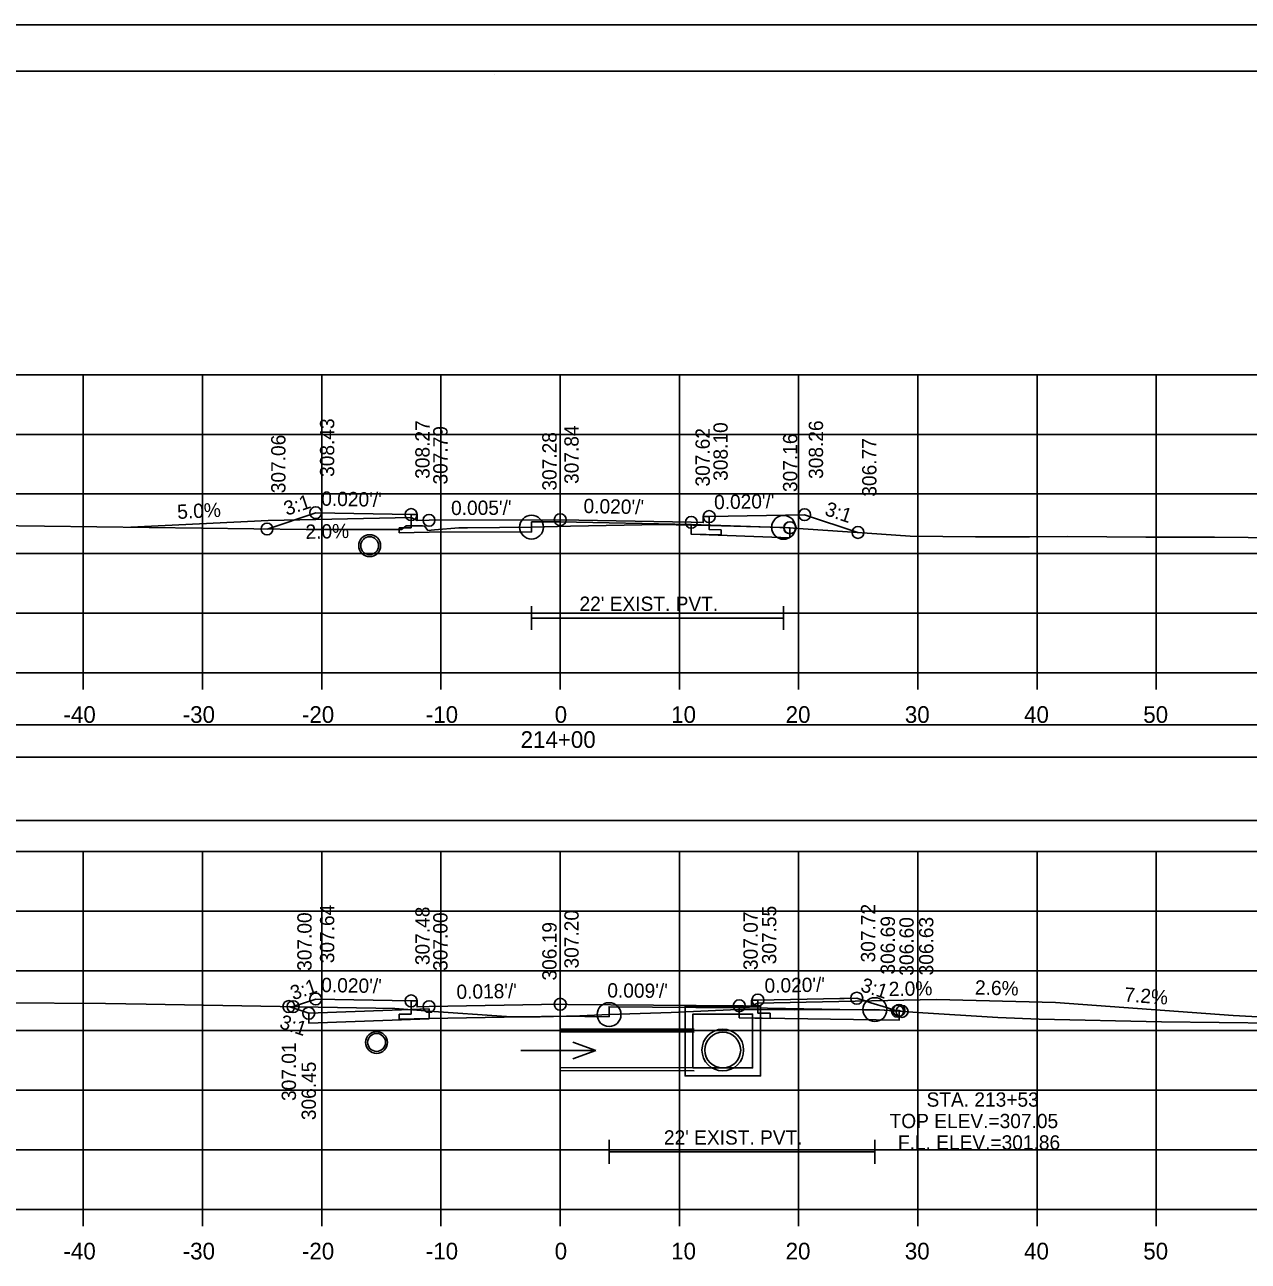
# Model space of a CAD drawing. Extents: x 1370538 to 1372872, y 376220 to 381127.
# Drawn here: x 1371663.7 to 1371766.3, y 379164.3 to 379268 of the extents above; entities that cross this region are included whole.
import ezdxf

# ---------------------------------------------------------------- set-up
doc = ezdxf.new("R2010")
doc.units = 0
for name, color, linetype in [('R_Border', 7, 'Continuous'), ('R_Border Notes', 7, 'Continuous'), ('R_Border PE', 7, 'Continuous'), ('R_Border Prem', 7, 'Continuous'), ('R_Dimension', 7, 'Continuous'), ('R_Fin Surface', 7, 'Continuous'), ('R_Grid', 7, 'Continuous'), ('R_Horz Alg Annot', 7, 'Continuous'), ('R_No Plot', 7, 'Continuous'), ('R_Water', 7, 'Continuous'), ('R_Water Annot', 7, 'Continuous'), ('R_Xsect Elev', 7, 'Continuous'), ('R_Xsect Slope', 7, 'Continuous'), ('T_Detection Zones', 7, 'Continuous')]:
    doc.layers.add(name, color=color, linetype=linetype)

msp = doc.modelspace()

# ---------------------------------------------------------------- linework, layer by layer
at = {"layer": 'R_Border'}
for p, q in [((1371706.23, 379219.2), (1371706.23, 379217.2)), ((1371727.37, 379219.2), (1371727.37, 379217.2)), ((1371706.23, 379218.2), (1371727.37, 379218.2)), ((1371712.73, 379174.44), (1371712.73, 379172.44)), ((1371735.03, 379174.44), (1371735.03, 379172.44)), ((1371712.73, 379173.44), (1371735.03, 379173.44))]:
    msp.add_line(p, q, dxfattribs=at)
for points in [[(1371708.63, 379226.28), (1371706.23, 379226.27), (1371706.23, 379225.43), (1371697.63, 379225.4), (1371695.13, 379225.35), (1371695.13, 379225.76), (1371696.13, 379225.78), (1371696.13, 379226.88)], [(1371721.13, 379226.71), (1371721.13, 379225.62), (1371722.13, 379225.6), (1371722.13, 379225.18), (1371719.63, 379225.23), (1371719.63, 379225.23), (1371719.63, 379226.06), (1371708.63, 379226.28)], [(1371708.63, 379184.81), (1371697.63, 379184.61), (1371695.13, 379184.56), (1371695.13, 379184.97), (1371696.13, 379184.99), (1371696.13, 379186.09)], [(1371725.21, 379186.16), (1371725.21, 379185.07), (1371726.24, 379185.05), (1371726.24, 379184.63), (1371723.65, 379184.68), (1371723.65, 379184.68), (1371723.65, 379185.51), (1371712.73, 379185.6), (1371712.73, 379184.77), (1371708.63, 379184.81)]]:
    msp.add_lwpolyline(points, dxfattribs=at)
at = {"layer": 'R_Border Notes'}
for p, q in [((1371550.63, 379264.07), (1371866.81, 379264.07)), ((1371703.15, 379263.81), (1371703.15, 379263.81)), ((1371703.15, 379263.81), (1371703.15, 379263.81))]:
    msp.add_line(p, q, dxfattribs=at)
at = {"layer": 'R_Border Prem'}
for p, q in [((1371558.63, 379213.61), (1371858.63, 379213.61)), ((1371668.63, 379212.21), (1371668.63, 379213.61)), ((1371678.63, 379212.21), (1371678.63, 379213.61)), ((1371688.63, 379212.21), (1371688.63, 379213.61)), ((1371698.63, 379212.21), (1371698.63, 379213.61)), ((1371708.63, 379212.21), (1371708.63, 379213.61)), ((1371718.63, 379212.21), (1371718.63, 379213.61)), ((1371728.63, 379212.21), (1371728.63, 379213.61)), ((1371738.63, 379212.21), (1371738.63, 379213.61)), ((1371748.63, 379212.21), (1371748.63, 379213.61)), ((1371758.63, 379212.21), (1371758.63, 379213.61)), ((1371558.63, 379168.61), (1371858.63, 379168.61)), ((1371668.63, 379167.21), (1371668.63, 379168.61)), ((1371678.63, 379167.21), (1371678.63, 379168.61)), ((1371688.63, 379167.21), (1371688.63, 379168.61)), ((1371698.63, 379167.21), (1371698.63, 379168.61)), ((1371708.63, 379167.21), (1371708.63, 379168.61)), ((1371718.63, 379167.21), (1371718.63, 379168.61)), ((1371728.63, 379167.21), (1371728.63, 379168.61)), ((1371738.63, 379167.21), (1371738.63, 379168.61)), ((1371748.63, 379167.21), (1371748.63, 379168.61)), ((1371758.63, 379167.21), (1371758.63, 379168.61))]:
    msp.add_line(p, q, dxfattribs=at)
at = {"layer": 'R_Dimension'}
for points in [[(1371656.57, 379226.02), (1371687.31, 379225.63), (1371688.85, 379225.64), (1371690.58, 379225.64), (1371695.34, 379225.62), (1371695.4, 379225.69), (1371695.71, 379225.93), (1371697.07, 379225.93), (1371697.24, 379225.92), (1371697.27, 379225.89), (1371697.54, 379225.55), (1371698.1, 379225.59), (1371700.12, 379225.76), (1371700.87, 379225.78), (1371706.23, 379225.83), (1371709.49, 379225.91), (1371716.98, 379226.04), (1371721.12, 379225.97), (1371727.37, 379225.81), (1371734.39, 379225.32), (1371737.99, 379225.07), (1371743.48, 379225.01), (1371748, 379225.02), (1371751.2, 379225.05), (1371757.74, 379224.98), (1371763.51, 379224.98), (1371771.99, 379224.89)], [(1371653.3, 379185.99), (1371670.49, 379185.87), (1371673.9, 379185.83), (1371694.75, 379185.46), (1371697.32, 379185.26), (1371697.44, 379185.24), (1371697.62, 379185.23), (1371704.12, 379184.78), (1371704.78, 379184.76), (1371705.04, 379184.75), (1371706.94, 379184.76), (1371710.29, 379184.84), (1371712.73, 379184.94), (1371717.95, 379185.13), (1371723.54, 379185.36), (1371728.29, 379185.34), (1371735.03, 379185.36), (1371738.61, 379185.13), (1371745.35, 379184.7), (1371748.8, 379184.55), (1371759.07, 379184.33), (1371768.74, 379184.23)]]:
    msp.add_lwpolyline(points, dxfattribs=at)
at = {"layer": 'R_Fin Surface'}
for points in [[(1371684.04, 379225.67), (1371688.13, 379227.04), (1371696.13, 379226.88), (1371696.63, 379226.88), (1371696.63, 379226.38), (1371697.63, 379226.4), (1371708.63, 379226.45)], [(1371708.63, 379226.45), (1371719.63, 379226.23), (1371720.63, 379226.21), (1371720.63, 379226.71), (1371721.13, 379226.71), (1371729.13, 379226.87), (1371733.61, 379225.38)], [(1371686.23, 379185.61), (1371688.13, 379186.25), (1371696.13, 379186.09), (1371696.63, 379186.09), (1371696.63, 379185.59), (1371697.63, 379185.61), (1371708.63, 379185.81)], [(1371708.63, 379185.81), (1371709.26, 379185.8), (1371723.65, 379185.68), (1371724.02, 379185.67), (1371724.69, 379185.66), (1371724.69, 379186.12), (1371724.69, 379186.16), (1371725.14, 379186.16), (1371725.21, 379186.16), (1371732.1, 379186.3), (1371732.46, 379186.3), (1371733.51, 379186.32), (1371734.2, 379186.11), (1371734.7, 379185.94), (1371735.99, 379185.53), (1371736.93, 379185.23)]]:
    msp.add_lwpolyline(points, dxfattribs=at)
at = {"layer": 'R_Grid'}
for p, q in [((1371558.63, 379238.61), (1371858.63, 379238.61)), ((1371668.63, 379213.61), (1371668.63, 379238.61)), ((1371678.63, 379213.61), (1371678.63, 379238.61)), ((1371688.63, 379213.61), (1371688.63, 379238.61)), ((1371698.63, 379213.61), (1371698.63, 379238.61)), ((1371708.63, 379213.61), (1371708.63, 379238.61)), ((1371718.63, 379213.61), (1371718.63, 379238.61)), ((1371728.63, 379213.61), (1371728.63, 379238.61)), ((1371738.63, 379213.61), (1371738.63, 379238.61)), ((1371748.63, 379213.61), (1371748.63, 379238.61)), ((1371758.63, 379213.61), (1371758.63, 379238.61)), ((1371558.63, 379233.61), (1371858.63, 379233.61)), ((1371558.63, 379228.61), (1371858.63, 379228.61)), ((1371558.63, 379223.61), (1371858.63, 379223.61)), ((1371558.63, 379218.61), (1371858.63, 379218.61)), ((1371558.63, 379213.61), (1371858.63, 379213.61)), ((1371558.63, 379198.61), (1371858.63, 379198.61)), ((1371668.63, 379168.61), (1371668.63, 379198.61)), ((1371678.63, 379168.61), (1371678.63, 379198.61)), ((1371688.63, 379168.61), (1371688.63, 379198.61)), ((1371698.63, 379168.61), (1371698.63, 379198.61)), ((1371708.63, 379168.61), (1371708.63, 379198.61)), ((1371718.63, 379168.61), (1371718.63, 379198.61)), ((1371728.63, 379168.61), (1371728.63, 379198.61)), ((1371738.63, 379168.61), (1371738.63, 379198.61)), ((1371748.63, 379168.61), (1371748.63, 379198.61)), ((1371758.63, 379168.61), (1371758.63, 379198.61)), ((1371558.63, 379193.61), (1371858.63, 379193.61)), ((1371558.63, 379188.61), (1371858.63, 379188.61)), ((1371558.63, 379183.61), (1371858.63, 379183.61)), ((1371558.63, 379178.61), (1371858.63, 379178.61)), ((1371558.63, 379173.61), (1371858.63, 379173.61)), ((1371558.63, 379168.61), (1371858.63, 379168.61))]:
    msp.add_line(p, q, dxfattribs=at)
at = {"layer": 'R_Horz Alg Annot'}
for points in [[(1371719.63, 379226.06), (1371727.89, 379225.77), (1371727.92, 379225.77)], [(1371719.63, 379226.06), (1371719.63, 379225.23), (1371727.89, 379224.94), (1371727.89, 379225.77)], [(1371685.87, 379185.62), (1371687.54, 379185.06), (1371697.63, 379185.42)], [(1371697.63, 379185.42), (1371697.63, 379184.59), (1371687.54, 379184.23), (1371687.54, 379185.06)], [(1371723.65, 379185.51), (1371724.02, 379185.5), (1371724.51, 379185.5), (1371732.1, 379185.37), (1371734.08, 379185.34), (1371734.7, 379185.33), (1371737.05, 379185.3), (1371737.21, 379185.24), (1371737.31, 379185.21)], [(1371723.65, 379184.68), (1371737.05, 379184.47), (1371737.05, 379185.3)]]:
    msp.add_lwpolyline(points, dxfattribs=at)
at = {"layer": 'R_No Plot'}
for p, q in [((1371538.23, 379267.96), (1371871.56, 379267.96)), ((1371708.63, 379183.76), (1371719.86, 379183.72)), ((1371708.63, 379180.26), (1371719.86, 379180.22))]:
    msp.add_line(p, q, dxfattribs=at)
for points in [[(1371538.22, 379267.96), (1371871.56, 379267.96), (1371871.56, 379054.63), (1371538.22, 379054.63)], [(1371784.55, 379264.07), (1371784.55, 379254.19), (1371820.28, 379254.19), (1371820.28, 379251.27), (1371843.48, 379251.27), (1371843.48, 379226.94), (1371866.81, 379226.94), (1371866.81, 379058.61), (1371550.63, 379058.61), (1371550.63, 379264.07)]]:
    msp.add_lwpolyline(points, close=True, dxfattribs=at)
for centre, radius in [((1371688.13, 379227.04), 0.5), ((1371696.13, 379226.88), 0.5), ((1371721.13, 379226.71), 0.5), ((1371729.13, 379226.87), 0.5), ((1371684.04, 379225.67), 0.5), ((1371697.63, 379226.4), 0.5), ((1371706.23, 379225.83), 1), ((1371708.63, 379226.45), 0.5), ((1371708.63, 379226.45), 0.5), ((1371719.63, 379226.23), 0.5), ((1371727.37, 379225.81), 1), ((1371727.89, 379225.77), 0.5), ((1371727.92, 379225.77), 0.5), ((1371692.65, 379224.27), 0.917), ((1371733.61, 379225.38), 0.5), ((1371688.13, 379186.25), 0.5), ((1371725.21, 379186.16), 0.5), ((1371733.51, 379186.32), 0.5), ((1371685.87, 379185.62), 0.5), ((1371686.23, 379185.61), 0.5), ((1371696.13, 379186.09), 0.5), ((1371697.63, 379185.61), 0.5), ((1371708.63, 379185.81), 0.5), ((1371708.63, 379185.81), 0.5), ((1371712.73, 379184.94), 1), ((1371723.65, 379185.68), 0.5), ((1371735.03, 379185.36), 1), ((1371736.93, 379185.23), 0.5), ((1371737.05, 379185.3), 0.5), ((1371737.31, 379185.21), 0.5), ((1371687.54, 379185.06), 0.5), ((1371693.23, 379182.61), 0.917), ((1371722.27, 379181.97), 1.75)]:
    msp.add_circle(centre, radius, dxfattribs=at)
at = {"layer": 'R_Water'}
for p, q in [((1371684.13, 379226.39), (1371672.63, 379225.82)), ((1371696.13, 379226.63), (1371684.13, 379226.39)), ((1371696.63, 379226.38), (1371696.13, 379226.63)), ((1371724.69, 379185.66), (1371725.19, 379185.91)), ((1371725.19, 379185.91), (1371740.19, 379186.21)), ((1371740.19, 379186.21), (1371750.19, 379185.95)), ((1371750.19, 379185.95), (1371765.09, 379184.88)), ((1371776.79, 379184.23), (1371765.09, 379184.88)), ((1371708.63, 379183.51), (1371719.86, 379183.47)), ((1371708.63, 379180.51), (1371719.86, 379180.47))]:
    msp.add_line(p, q, dxfattribs=at)
for points in [[(1371551.2, 379201.22), (1371866.33, 379201.22), (1371866.33, 379206.54), (1371551.2, 379206.54)], [(1371722.27, 379185.66), (1371725.44, 379185.66), (1371725.44, 379179.8), (1371722.27, 379179.8), (1371719.1, 379179.8), (1371719.1, 379185.66)], [(1371722.27, 379184.99), (1371724.77, 379184.99), (1371724.77, 379180.47), (1371722.27, 379180.47), (1371719.77, 379180.47), (1371719.77, 379184.99)]]:
    msp.add_lwpolyline(points, close=True, dxfattribs=at)
for centre, radius in [((1371692.65, 379224.27), 0.75), ((1371693.23, 379182.61), 0.75), ((1371722.27, 379181.97), 1.5)]:
    msp.add_circle(centre, radius, dxfattribs=at)
at = {"layer": 'R_Water Annot'}
for p, q in [((1371711.61, 379181.92), (1371709.69, 379182.62)), ((1371705.32, 379181.93), (1371711.61, 379181.92)), ((1371711.61, 379181.92), (1371709.68, 379181.22))]:
    msp.add_line(p, q, dxfattribs=at)
at = {"layer": 'R_Xsect Elev'}
for p, q in [((1371708.63, 379225.89), (1371708.63, 379235.89)), ((1371708.63, 379184.8), (1371708.63, 379194.8))]:
    msp.add_line(p, q, dxfattribs=at)
at = {"layer": 'T_Detection Zones'}
msp.add_lwpolyline([(1371551.2, 379206.54), (1371866.33, 379206.54), (1371866.33, 379209.24), (1371551.2, 379209.24)], close=True, dxfattribs=at)

# ---------------------------------------------------------------- texts
at = {"layer": 'R_Border PE'}
for s, p in [('-40', (1371666.97, 379209.41)), ('-30', (1371676.97, 379209.41)), ('-20', (1371686.97, 379209.41)), ('-10', (1371697.36, 379209.41)), ('0', (1371708.17, 379209.41)), ('10', (1371717.94, 379209.41)), ('20', (1371727.54, 379209.41)), ('30', (1371737.54, 379209.41)), ('40', (1371747.54, 379209.41)), ('50', (1371757.54, 379209.41)), ('214+00', (1371705.31, 379207.31)), ('-40', (1371666.97, 379164.41)), ('-30', (1371676.97, 379164.41)), ('-20', (1371686.97, 379164.41)), ('-10', (1371697.36, 379164.41)), ('0', (1371708.17, 379164.41)), ('10', (1371717.94, 379164.41)), ('20', (1371727.54, 379164.41)), ('30', (1371737.54, 379164.41)), ('40', (1371747.54, 379164.41)), ('50', (1371757.54, 379164.41))]:
    msp.add_text(s, height=1.4, dxfattribs=at).set_placement(p)
at = {"layer": 'R_Water'}
for p in [(1371710.25, 379218.8), (1371717.33, 379174.04)]:
    msp.add_text("22' EXIST. PVT.", height=1.2, dxfattribs=at).set_placement(p)
at = {"layer": 'R_Water Annot'}
for s, p in [('STA. 213+53', (1371739.36, 379177.22)), ('TOP ELEV.=307.05', (1371736.26, 379175.42)), ('F.L. ELEV.=301.86', (1371736.96, 379173.62))]:
    msp.add_text(s, height=1.2, dxfattribs=at).set_placement(p)
at = {"layer": 'R_Xsect Elev'}
for s, rotation, p in [('308.43', 90, (1371689.68, 379230.04)), ('308.27', 90, (1371697.68, 379229.88)), ('308.10', 90, (1371722.68, 379229.71)), ('308.26', 90, (1371730.68, 379229.87)), ('307.06', 90, (1371685.59, 379228.67)), ('307.79', 90, (1371699.18, 379229.4)), ('307.28', 90, (1371708.33, 379228.89)), ('307.84', 90, (1371710.18, 379229.45)), ('307.84', 90, (1371710.18, 379229.45)), ('307.62', 90, (1371721.18, 379229.23)), ('307.16', 90, (1371728.52, 379228.77)), ('306.77', 90, (1371735.16, 379228.38)), ('5.0%', 2.8379, (1371676.54, 379226.51)), ('2.0%', 1.1458, (1371687.28, 379224.84)), ('307.64', 90, (1371689.68, 379189.25)), ('307.48', 90, (1371697.68, 379189.09)), ('307.55', 90, (1371726.76, 379189.16)), ('307.72', 90, (1371735.06, 379189.32)), ('307.00', 90, (1371687.78, 379188.61)), ('307.00', 90, (1371699.18, 379188.61)), ('307.20', 90, (1371710.18, 379188.81)), ('307.07', 90, (1371725.2, 379188.68)), ('306.69', 90, (1371736.71, 379188.3)), ('306.60', 90, (1371738.28, 379188.21)), ('306.63', 90, (1371739.93, 379188.23)), ('306.19', 90, (1371708.33, 379187.8)), ('2.0%', 1.1458, (1371736.2, 379186.49)), ('2.6%', 358.5106, (1371743.41, 379186.63)), ('7.2%', 355.8818, (1371755.92, 379186.04)), ('307.01', 90, (1371686.47, 379177.7)), ('306.45', 90, (1371688.14, 379176.09))]:
    msp.add_text(s, height=1.2, rotation=rotation, dxfattribs=at).set_placement(p)
at = {"layer": 'R_Xsect Slope'}
for s, rotation, p in [('3:1', 18.4349, (1371685.69, 379226.77)), ("0.020'/'", 358.8542, (1371688.58, 379227.63)), ("0.005'/'", 0.2796, (1371699.48, 379226.84)), ("0.020'/'", 358.8542, (1371710.58, 379227.01)), ("0.020'/'", 1.1458, (1371721.55, 379227.32)), ('3:1', 341.5651, (1371730.74, 379226.86)), ('3:1', 18.4349, (1371686.23, 379186.14)), ("0.020'/'", 358.8542, (1371688.58, 379186.84)), ("0.020'/'", 1.1249, (1371725.78, 379186.77)), ('3:1', 342.3163, (1371733.75, 379186.93)), ("0.018'/'", 1.055, (1371699.94, 379186.25)), ("0.009'/'", 359.5072, (1371712.58, 379186.38)), ('3:1', 341.5668, (1371685.01, 379183.84))]:
    msp.add_text(s, height=1.2, rotation=rotation, dxfattribs=at).set_placement(p)

doc.saveas('drawing.dxf')
